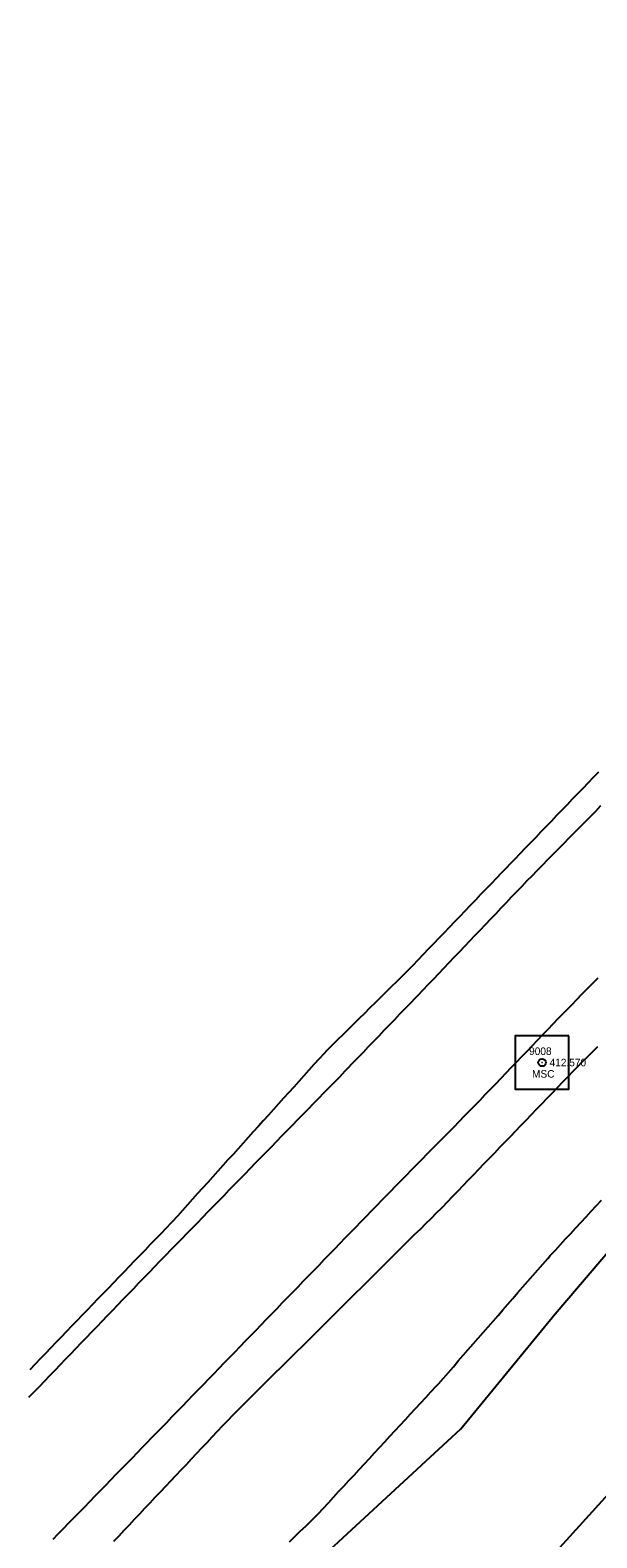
# Model space of a CAD drawing. Extents: x 1901471 to 1963503, y 756461 to 799997.
# Drawn here: x 1929987.4 to 1930062.4, y 772902.4 to 773101.9 of the extents above; entities that cross this region are included whole.
import ezdxf

# ---------------------------------------------------------------- set-up
doc = ezdxf.new("R2010")
doc.units = 0
for name, color, linetype in [('RD_EX_Fence_Other', 7, 'Continuous'), ('RD_EX_H2O', 7, 'Continuous'), ('RD_EX_Road', 7, 'Continuous'), ('RD_EX_Road_txCode', 7, 'Continuous'), ('RD_EX_VEG', 7, 'Continuous'), ('RD_HC_Survey', 7, 'Continuous'), ('RD_HC_txCode', 7, 'Continuous'), ('RD_SMD_Locator', 7, 'Continuous')]:
    doc.layers.add(name, color=color, linetype=linetype)

msp = doc.modelspace()

# ---------------------------------------------------------------- linework, layer by layer
at = {"layer": 'RD_EX_Fence_Other'}
msp.add_lwpolyline([(1930230.69, 773075.39), (1930202.12, 773046.67), (1930160.84, 773005.63), (1930128.22, 772972.13), (1930093.2, 772937.02), (1930073.43, 772918.59), (1930046.34, 772888.73), (1930044.81, 772868.05), (1930041.7, 772840.72), (1929994.8, 772796.32), (1929941.04, 772746.6), (1929894.33, 772713.92), (1929883.55, 772706.62), (1929817.78, 772673.24), (1929792.5, 772663.78), (1929741.61, 772646.35), (1929701.32, 772635.07), (1929691.74, 772624.27), (1929671.21, 772603.84), (1929649.68, 772579.5)], dxfattribs=at)
at = {"layer": 'RD_EX_H2O'}
msp.add_lwpolyline([(1930021.76, 772901.84), (1930022.48, 772902.54), (1930023.19, 772903.23), (1930023.91, 772903.93), (1930024.62, 772904.63), (1930025.34, 772905.33), (1930025.56, 772905.54), (1930026.92, 772907.01), (1930027.59, 772907.75), (1930028.27, 772908.48), (1930028.95, 772909.21), (1930029.63, 772909.95), (1930030.31, 772910.68), (1930030.99, 772911.42), (1930031.67, 772912.15), (1930032.35, 772912.88), (1930033.03, 772913.62), (1930033.7, 772914.35), (1930034.38, 772915.09), (1930035.06, 772915.82), (1930035.74, 772916.56), (1930036.42, 772917.29), (1930037.1, 772918.02), (1930037.78, 772918.76), (1930038.46, 772919.49), (1930039.14, 772920.23), (1930039.81, 772920.96), (1930040.49, 772921.7), (1930041.17, 772922.43), (1930041.48, 772922.76), (1930042.14, 772923.51), (1930042.14, 772923.51), (1930042.79, 772924.27), (1930043.45, 772925.02), (1930044.11, 772925.78), (1930044.76, 772926.53), (1930045.42, 772927.28), (1930046.08, 772928.04), (1930046.74, 772928.79), (1930047.39, 772929.54), (1930048.05, 772930.3), (1930048.71, 772931.05), (1930049.37, 772931.8), (1930050.02, 772932.56), (1930050.68, 772933.31), (1930051.34, 772934.06), (1930051.99, 772934.82), (1930052.65, 772935.57), (1930053.31, 772936.33), (1930053.97, 772937.08), (1930054.62, 772937.83), (1930055.28, 772938.59), (1930055.94, 772939.34), (1930056.28, 772939.73), (1930056.96, 772940.46), (1930057.64, 772941.2), (1930058.31, 772941.93), (1930058.99, 772942.67), (1930059.67, 772943.4), (1930060.35, 772944.13), (1930061.03, 772944.87), (1930061.71, 772945.6), (1930062.39, 772946.34), (1930063.07, 772947.07)], dxfattribs=at)
at = {"layer": 'RD_EX_Road'}
for points in [[(1930062.67, 773003.72), (1930061.98, 773003), (1930061.28, 773002.28), (1930060.59, 773001.56), (1930059.9, 773000.84), (1930059.2, 773000.12), (1930058.51, 772999.4), (1930057.82, 772998.68), (1930057.12, 772997.96), (1930056.43, 772997.24), (1930055.74, 772996.52), (1930055.04, 772995.8), (1930054.35, 772995.08), (1930053.66, 772994.36), (1930052.96, 772993.64), (1930052.27, 772992.92), (1930051.58, 772992.2), (1930050.88, 772991.48), (1930050.52, 772991.1), (1930049.83, 772990.38), (1930049.14, 772989.66), (1930048.45, 772988.94), (1930047.76, 772988.22), (1930047.06, 772987.5), (1930046.37, 772986.77), (1930045.68, 772986.05), (1930044.99, 772985.33), (1930044.29, 772984.61), (1930043.6, 772983.89), (1930042.91, 772983.17), (1930042.22, 772982.44), (1930041.53, 772981.72), (1930040.83, 772981), (1930040.14, 772980.28), (1930039.45, 772979.56), (1930038.76, 772978.84), (1930038.08, 772978.13), (1930037.37, 772977.42), (1930036.66, 772976.72), (1930035.95, 772976.02), (1930035.24, 772975.31), (1930034.53, 772974.61), (1930033.82, 772973.9), (1930033.11, 772973.2), (1930032.4, 772972.5), (1930031.69, 772971.79), (1930030.98, 772971.09), (1930030.27, 772970.38), (1930029.56, 772969.68), (1930028.85, 772968.97), (1930028.14, 772968.27), (1930027.43, 772967.57), (1930026.72, 772966.86), (1930026.34, 772966.49), (1930025.67, 772965.75), (1930025, 772965), (1930024.33, 772964.26), (1930023.66, 772963.52), (1930022.99, 772962.78), (1930022.32, 772962.03), (1930021.65, 772961.29), (1930020.98, 772960.55), (1930020.31, 772959.81), (1930019.64, 772959.06), (1930018.97, 772958.32), (1930018.3, 772957.58), (1930017.64, 772956.84), (1930016.97, 772956.09), (1930016.3, 772955.35), (1930015.63, 772954.61), (1930014.96, 772953.87), (1930014.29, 772953.12), (1930013.62, 772952.38), (1930012.95, 772951.64), (1930012.28, 772950.9), (1930011.61, 772950.15), (1930010.94, 772949.41), (1930010.27, 772948.67), (1930009.6, 772947.93), (1930008.93, 772947.18), (1930008.26, 772946.44), (1930007.59, 772945.7), (1930006.92, 772944.96), (1930006.25, 772944.21), (1930006.11, 772944.06), (1930005.42, 772943.34), (1930004.73, 772942.62), (1930004.03, 772941.9), (1930003.34, 772941.18), (1930002.64, 772940.46), (1930001.95, 772939.74), (1930001.26, 772939.02), (1930000.56, 772938.3), (1929999.87, 772937.58), (1929999.18, 772936.86), (1929998.48, 772936.14), (1929997.79, 772935.42), (1929997.1, 772934.7), (1929996.4, 772933.98), (1929995.71, 772933.26), (1929995.02, 772932.54), (1929994.32, 772931.82), (1929993.63, 772931.1), (1929992.93, 772930.38), (1929992.24, 772929.66), (1929991.55, 772928.94), (1929990.85, 772928.22), (1929990.16, 772927.5), (1929989.47, 772926.78), (1929988.77, 772926.06), (1929988.08, 772925.34), (1929987.39, 772924.62)], [(1929987.28, 772920.97), (1929987.97, 772921.69), (1929988.67, 772922.41), (1929989.36, 772923.13), (1929990.05, 772923.85), (1929990.75, 772924.57), (1929991.44, 772925.29), (1929992.13, 772926.01), (1929992.82, 772926.73), (1929993.52, 772927.46), (1929994.21, 772928.18), (1929994.9, 772928.9), (1929995.6, 772929.62), (1929996.29, 772930.34), (1929996.98, 772931.06), (1929997.68, 772931.78), (1929998.37, 772932.5), (1929999.06, 772933.22), (1929999.76, 772933.94), (1930000.45, 772934.66), (1930001.14, 772935.38), (1930001.84, 772936.1), (1930002.53, 772936.82), (1930003.22, 772937.54), (1930003.92, 772938.26), (1930004.61, 772938.98), (1930004.72, 772939.1), (1930005.42, 772939.81), (1930006.12, 772940.53), (1930006.81, 772941.25), (1930007.51, 772941.96), (1930008.21, 772942.68), (1930008.91, 772943.39), (1930009.61, 772944.11), (1930010.3, 772944.83), (1930011, 772945.54), (1930011.7, 772946.26), (1930012.4, 772946.98), (1930013.1, 772947.69), (1930013.79, 772948.41), (1930014.49, 772949.12), (1930015.19, 772949.84), (1930015.89, 772950.56), (1930016.58, 772951.27), (1930017.28, 772951.99), (1930017.98, 772952.71), (1930018.68, 772953.42), (1930019.38, 772954.14), (1930020.07, 772954.85), (1930020.77, 772955.57), (1930021.47, 772956.29), (1930022.17, 772957), (1930022.86, 772957.72), (1930023.56, 772958.43), (1930024.26, 772959.15), (1930024.96, 772959.87), (1930025.66, 772960.58), (1930026.35, 772961.3), (1930027.05, 772962.02), (1930027.75, 772962.73), (1930028.45, 772963.45), (1930029.15, 772964.16), (1930029.46, 772964.5), (1930030.16, 772965.22), (1930030.85, 772965.94), (1930031.54, 772966.66), (1930032.24, 772967.38), (1930032.93, 772968.1), (1930033.62, 772968.82), (1930034.31, 772969.55), (1930035.01, 772970.27), (1930035.7, 772970.99), (1930036.39, 772971.71), (1930037.08, 772972.43), (1930037.78, 772973.15), (1930038.47, 772973.87), (1930038.75, 772974.16), (1930039.44, 772974.89), (1930040.13, 772975.61), (1930040.82, 772976.33), (1930041.51, 772977.06), (1930042.2, 772977.78), (1930042.89, 772978.5), (1930043.58, 772979.23), (1930044.27, 772979.95), (1930044.96, 772980.67), (1930045.65, 772981.4), (1930046.34, 772982.12), (1930047.03, 772982.85), (1930047.72, 772983.57), (1930048.41, 772984.29), (1930049.1, 772985.02), (1930049.79, 772985.74), (1930050.48, 772986.46), (1930051.17, 772987.19), (1930051.86, 772987.91), (1930052.55, 772988.63), (1930053.24, 772989.36), (1930053.88, 772990.01), (1930054.58, 772990.72), (1930055.28, 772991.43), (1930055.98, 772992.15), (1930056.68, 772992.86), (1930057.38, 772993.57), (1930058.08, 772994.29), (1930058.78, 772995), (1930059.48, 772995.71), (1930060.18, 772996.43), (1930060.88, 772997.14), (1930061.59, 772997.85), (1930062.29, 772998.57), (1930062.99, 772999.28)], [(1930062.56, 772976.46), (1930061.86, 772975.74), (1930061.17, 772975.03), (1930060.47, 772974.31), (1930059.77, 772973.59), (1930059.07, 772972.88), (1930058.37, 772972.16), (1930057.68, 772971.45), (1930057.33, 772971.09), (1930056.64, 772970.37), (1930055.95, 772969.65), (1930055.25, 772968.93), (1930054.56, 772968.21), (1930053.87, 772967.48), (1930053.18, 772966.76), (1930052.49, 772966.04), (1930051.79, 772965.32), (1930051.1, 772964.6), (1930050.41, 772963.88), (1930049.72, 772963.15), (1930049.02, 772962.43), (1930048.33, 772961.71), (1930047.64, 772960.99), (1930046.95, 772960.27), (1930046.3, 772959.59), (1930045.6, 772958.88), (1930044.9, 772958.17), (1930044.2, 772957.45), (1930043.5, 772956.74), (1930042.8, 772956.03), (1930042.1, 772955.31), (1930041.4, 772954.6), (1930040.69, 772953.89), (1930039.99, 772953.18), (1930039.29, 772952.46), (1930038.59, 772951.75), (1930037.89, 772951.04), (1930037.19, 772950.32), (1930036.49, 772949.61), (1930035.79, 772948.9), (1930035.09, 772948.18), (1930034.68, 772947.77), (1930033.98, 772947.05), (1930033.29, 772946.33), (1930032.59, 772945.62), (1930031.9, 772944.9), (1930031.2, 772944.18), (1930030.51, 772943.46), (1930029.81, 772942.74), (1930029.11, 772942.02), (1930028.42, 772941.31), (1930027.72, 772940.59), (1930027.03, 772939.87), (1930026.33, 772939.15), (1930025.64, 772938.43), (1930024.94, 772937.71), (1930024.25, 772937), (1930023.55, 772936.28), (1930022.86, 772935.56), (1930022.16, 772934.84), (1930021.46, 772934.12), (1930020.77, 772933.41), (1930020.07, 772932.69), (1930019.38, 772931.97), (1930018.68, 772931.25), (1930017.99, 772930.53), (1930017.29, 772929.81), (1930016.6, 772929.1), (1930015.9, 772928.38), (1930015.2, 772927.66), (1930014.51, 772926.94), (1930013.81, 772926.22), (1930013.12, 772925.51), (1930012.42, 772924.79), (1930011.73, 772924.07), (1930011.03, 772923.35), (1930010.34, 772922.63), (1930009.64, 772921.91), (1930008.94, 772921.2), (1930008.25, 772920.48), (1930007.55, 772919.76), (1930006.86, 772919.04), (1930006.16, 772918.32), (1930005.47, 772917.61), (1930004.77, 772916.89), (1930004.08, 772916.17), (1930003.38, 772915.45), (1930002.98, 772915.03), (1930002.28, 772914.32), (1930001.58, 772913.6), (1930000.88, 772912.88), (1930000.19, 772912.17), (1929999.49, 772911.45), (1929998.79, 772910.74), (1929998.09, 772910.02), (1929997.4, 772909.3), (1929996.7, 772908.59), (1929996, 772907.87), (1929995.3, 772907.15), (1929994.61, 772906.44), (1929993.91, 772905.72), (1929993.21, 772905), (1929992.51, 772904.29), (1929991.82, 772903.57), (1929991.12, 772902.86), (1929990.42, 772902.14)], [(1930062.52, 772967.35), (1930061.81, 772966.64), (1930061.1, 772965.94), (1930060.39, 772965.24), (1930059.98, 772964.82), (1930059.28, 772964.1), (1930058.59, 772963.38), (1930057.9, 772962.66), (1930057.2, 772961.94), (1930056.51, 772961.22), (1930055.82, 772960.5), (1930055.12, 772959.78), (1930054.43, 772959.06), (1930053.74, 772958.34), (1930053.04, 772957.62), (1930052.35, 772956.9), (1930051.66, 772956.18), (1930050.96, 772955.46), (1930050.27, 772954.74), (1930049.58, 772954.02), (1930048.88, 772953.3), (1930048.19, 772952.58), (1930047.5, 772951.86), (1930046.8, 772951.14), (1930046.11, 772950.41), (1930045.41, 772949.69), (1930044.72, 772948.97), (1930044.03, 772948.25), (1930043.33, 772947.53), (1930042.64, 772946.81), (1930041.95, 772946.09), (1930041.88, 772946.02), (1930041.17, 772945.32), (1930040.46, 772944.61), (1930039.75, 772943.91), (1930039.04, 772943.2), (1930038.33, 772942.5), (1930037.62, 772941.79), (1930036.91, 772941.09), (1930036.2, 772940.39), (1930035.49, 772939.68), (1930034.78, 772938.98), (1930034.07, 772938.27), (1930033.36, 772937.57), (1930032.65, 772936.86), (1930031.94, 772936.16), (1930031.23, 772935.45), (1930030.52, 772934.75), (1930029.81, 772934.05), (1930029.1, 772933.34), (1930028.39, 772932.64), (1930027.68, 772931.93), (1930026.97, 772931.23), (1930026.26, 772930.52), (1930025.55, 772929.82), (1930024.84, 772929.12), (1930024.13, 772928.41), (1930023.42, 772927.71), (1930022.71, 772927), (1930022, 772926.3), (1930021.3, 772925.59), (1930020.59, 772924.89), (1930019.88, 772924.19), (1930019.17, 772923.48), (1930018.46, 772922.78), (1930017.75, 772922.07), (1930017.04, 772921.37), (1930016.33, 772920.66), (1930015.62, 772919.96), (1930014.91, 772919.26), (1930014.25, 772918.6), (1930013.56, 772917.87), (1930012.87, 772917.14), (1930012.19, 772916.42), (1930011.5, 772915.69), (1930010.82, 772914.96), (1930010.13, 772914.23), (1930009.44, 772913.51), (1930008.76, 772912.78), (1930008.07, 772912.05), (1930007.39, 772911.32), (1930006.7, 772910.6), (1930006.01, 772909.87), (1930005.33, 772909.14), (1930004.64, 772908.41), (1930003.96, 772907.69), (1930003.27, 772906.96), (1930002.59, 772906.23), (1930001.9, 772905.5), (1930001.21, 772904.78), (1930000.53, 772904.05), (1929999.84, 772903.32), (1929999.16, 772902.59), (1929998.47, 772901.87)]]:
    msp.add_lwpolyline(points, dxfattribs=at)
at = {"layer": 'RD_EX_VEG'}
msp.add_lwpolyline([(1930011.48, 772886.35), (1930044.44, 772916.8), (1930056.93, 772932.01), (1930078.55, 772957.35), (1930103.59, 772983.67), (1930124.27, 773004.63), (1930138.07, 773025.93), (1930144.02, 773034.41), (1930168.76, 773052.31), (1930181.68, 773066.18), (1930194.37, 773082.4), (1930206.42, 773094.68), (1930218.58, 773101.93)], dxfattribs=at)
at = {"layer": 'RD_HC_Survey'}
msp.add_lwpolyline([(1930058.72, 772968.82), (1930051.65, 772968.82), (1930051.65, 772961.75), (1930058.72, 772961.75)], close=True, dxfattribs=at)
msp.add_circle((1930055.19, 772965.28), 0.5, dxfattribs=at)
at = {"layer": 'RD_SMD_Locator'}
msp.add_circle((1930055.19, 772965.28), 0.001, dxfattribs=at)

# ---------------------------------------------------------------- texts
at = {"layer": 'RD_EX_Road_txCode'}
msp.add_text('412.570', height=1, dxfattribs=at).set_placement((1930056.19, 772964.78))
at = {"layer": 'RD_HC_txCode'}
for s, p in [('9008', (1930053.48, 772966.28)), ('MSC', (1930053.87, 772963.28))]:
    msp.add_text(s, height=1, dxfattribs=at).set_placement(p)

doc.saveas('drawing.dxf')
